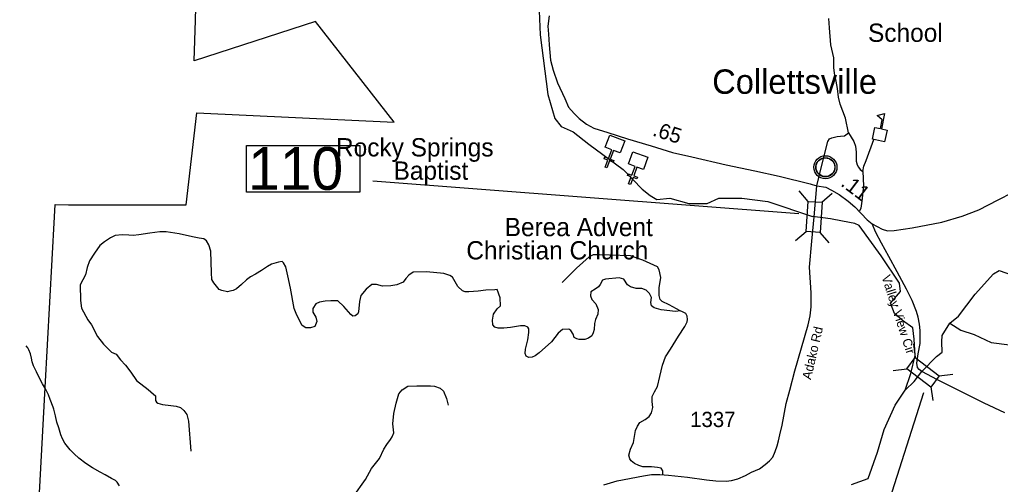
# Model space of a CAD drawing. Extents: x 1159738 to 1321356, y 736314 to 882035.
# Drawn here: x 1201667 to 1209718, y 800095 to 803906 of the extents above; entities that cross this region are included whole.
import ezdxf

# ---------------------------------------------------------------- set-up
doc = ezdxf.new("R2010")
doc.units = 0
for name, color, linetype in [('Exist Boundary Land Use Forest National US Forest Service', 7, 'Continuous'), ('Exist Civil Demographics Community CELL', 7, 'Continuous'), ('Exist Civil Demographics Community Label', 7, 'Continuous'), ('Exist Cultural Church CELL', 7, 'Continuous'), ('Exist Cultural Church Label', 7, 'Continuous'), ('Exist Cultural Educational Facility High CELL', 7, 'Continuous'), ('Exist Cultural Educational Facility High Label', 7, 'Continuous'), ('Exist Hydrographic Creek Single Shore', 7, 'Continuous'), ('Exist Hydrographic Misc Water Feature', 7, 'Continuous'), ('Exist Road Non-System Type 51', 7, 'Continuous'), ('Exist Road Primary NC Attributed', 7, 'Continuous'), ('Exist Road Primary NC Mileage Hundredths English Label', 7, 'Continuous'), ('Exist Road Secondary Structure Standard Bridge CELL', 7, 'Continuous'), ('Exist Road Secondary Structure Standard Bridge Number Label', 7, 'Continuous'), ('Exist Road Secondary Type 51 Attributed', 7, 'Continuous'), ('Exist Road Secondary Type 51 Label', 7, 'Continuous'), ('Exist Road Secondary Type 51 Number Label', 7, 'Continuous')]:
    doc.layers.add(name, color=color, linetype=linetype)

msp = doc.modelspace()

# ---------------------------------------------------------------- linework, layer by layer
at = {"layer": 'Exist Boundary Land Use Forest National US Forest Service'}
msp.add_lwpolyline([(1201324.3, 799877.3), (1201679.9, 799873), (1201822.3, 799871.3), (1201877.2, 800888.7), (1201952.8, 802287.8), (1201958.2, 802388.3), (1202069.5, 802388.2), (1203033.3, 802387.3), (1203123.2, 803141.3), (1204742.3, 803065.4), (1204096.3, 803889.4), (1203101.3, 803568.4), (1203110.3, 803902), (1203121.3, 804302.4)], dxfattribs=at)
at = {"layer": 'Exist Civil Demographics Community CELL'}
msp.add_lwpolyline([(1208204, 802707.8), (1208205, 802713.4), (1208206.8, 802719.9), (1208209.7, 802727.1), (1208212.6, 802732.9), (1208216, 802738.6), (1208219.7, 802743.7), (1208223.7, 802748.1), (1208228.3, 802752.7), (1208233.8, 802757.3), (1208239.2, 802761), (1208244.1, 802763.8), (1208249.2, 802766.3), (1208254.6, 802768.6), (1208260.3, 802770.4), (1208264.6, 802771.5), (1208269.5, 802772.3), (1208273.6, 802773), (1208279.9, 802773.3), (1208284.4, 802773.2), (1208290, 802772.9), (1208294.9, 802772.2), (1208299.9, 802771.2), (1208304.9, 802769.8), (1208310, 802767.8), (1208316.7, 802764.9), (1208322.9, 802761.4), (1208328, 802757.9), (1208333.2, 802753.9), (1208336.5, 802750.7), (1208340.6, 802746.3), (1208344.5, 802741.7), (1208347.5, 802737.1), (1208350.7, 802732), (1208353.1, 802726.9), (1208355.2, 802721.9), (1208356.7, 802716.9), (1208358, 802712.3), (1208359.1, 802706.2), (1208359.7, 802701.5), (1208360, 802695.5), (1208359.8, 802689.7), (1208359.2, 802684), (1208358.3, 802678.6), (1208356.6, 802672.4), (1208354.8, 802666.6), (1208352.5, 802661.5), (1208349.3, 802655.5), (1208346, 802650.2), (1208342.6, 802645.5), (1208338.4, 802640.7), (1208333.1, 802635.8), (1208328.1, 802631.7), (1208323, 802628.2), (1208318.7, 802625.7), (1208311.9, 802622.5), (1208304.8, 802619.8), (1208298.8, 802618.3), (1208292.2, 802617), (1208287.8, 802616.5), (1208283.3, 802616.3), (1208277.7, 802616.3), (1208273.4, 802616.7), (1208267.8, 802617.4), (1208261.9, 802618.7), (1208257.3, 802620), (1208252.1, 802621.9), (1208247.5, 802623.9), (1208243.6, 802626.1), (1208236.8, 802630.2), (1208231.2, 802634.5), (1208226.3, 802639), (1208221.8, 802643.8), (1208218.7, 802647.8), (1208215.7, 802652), (1208211.6, 802659.1), (1208209.9, 802662.6), (1208208.1, 802666.6), (1208205.6, 802674.8), (1208204, 802681.9), (1208203.3, 802687), (1208203, 802693.3), (1208203, 802698), (1208203.5, 802704.5)], close=True, dxfattribs=at)
for centre, radius in [((1208281.6, 802695.4), 94.3), ((1208281.4, 802695.6), 76.7)]:
    msp.add_circle(centre, radius, dxfattribs=at)
at = {"layer": 'Exist Cultural Church CELL'}
for points in [[(1206595.9, 802812.4), (1206542.8, 802833), (1206515.1, 802762.1), (1206544.9, 802750.4), (1206539.1, 802735.6), (1206509.3, 802747.2), (1206487.4, 802691.2), (1206472.5, 802697), (1206494.4, 802753), (1206464.6, 802764.7), (1206470.4, 802779.6), (1206500.2, 802767.9), (1206527.9, 802838.8), (1206474.2, 802859.9), (1206513, 802959.1), (1206634.6, 802911.5)], [(1206787.6, 802676.9), (1206734.2, 802696.5), (1206707.8, 802625.1), (1206737.8, 802614), (1206732.3, 802599), (1206702.3, 802610.1), (1206681.4, 802553.7), (1206666.4, 802559.3), (1206687.2, 802615.7), (1206657.2, 802626.8), (1206662.7, 802641.8), (1206692.8, 802630.7), (1206719.1, 802702.1), (1206665.1, 802722.2), (1206702, 802822), (1206824.5, 802776.8)]]:
    msp.add_lwpolyline(points, close=True, dxfattribs=at)
at = {"layer": 'Exist Cultural Educational Facility High CELL'}
msp.add_lwpolyline([(1208668.1, 802924.7), (1208687.5, 803020.7), (1208732.6, 803011.6), (1208747.5, 803085.2), (1208706.2, 803118.2), (1208767.5, 803135.6), (1208742, 803009.7), (1208787.2, 803000.6), (1208767.8, 802904.6)], close=True, dxfattribs=at)
at = {"layer": 'Exist Hydrographic Creek Single Shore'}
for points in [[(1205572.2, 804137), (1205717.9, 804123.2), (1205814.7, 804115.2), (1205883.3, 804074.8), (1205931.7, 803978), (1205939.7, 803780.2), (1206004.3, 803291.9), (1206060.7, 803094.1), (1206113.2, 803029.5), (1206210, 802985.1), (1206339, 802884.2), (1206620.1, 802676.2), (1206777.4, 802514.8), (1206842, 802462.3), (1206898.4, 802430), (1207003.3, 802442.2), (1207160.6, 802397.8), (1207309.8, 802397.8), (1207406.6, 802442.2), (1207596.2, 802442.2), (1207809.9, 802413.9), (1208175, 802290)], [(1208936.2, 800866.4), (1208982.1, 801003.3), (1209018.4, 801152.6), (1209010.3, 801285.8), (1208998.2, 801378.6), (1208913.5, 801439.2), (1208849, 801495.7), (1208816.7, 801580.4), (1208897.4, 801677.3), (1208889.3, 801745.9), (1208740.1, 801967.9), (1208558.6, 802218.1), (1208522.3, 802234.2), (1208421.4, 802254.2), (1208322.8, 802271.5), (1208175, 802290)], [(1209071.9, 801018.9), (1209192.2, 801142), (1209240.6, 801178.3), (1209236.6, 801263), (1209240.6, 801315.5), (1209302.9, 801415.9), (1209373.7, 801472.9), (1209510.8, 801654.5), (1209660.1, 801820), (1209708.5, 801848.2), (1209809.3, 801811.9)], [(1208936.2, 800866.4), (1209011.4, 800938.8), (1209071.9, 801018.9)], [(1208494.9, 800093.5), (1208632, 800141.9), (1208708.6, 800359.8), (1208765.1, 800545.5), (1208853.8, 800743.3), (1208936.2, 800866.4)]]:
    msp.add_lwpolyline(points, dxfattribs=at)
at = {"layer": 'Exist Hydrographic Misc Water Feature'}
for points in [[(1209302.9, 801415.9), (1209392.5, 801358), (1209502.4, 801323.3), (1209641.1, 801256.8), (1209791.4, 801239.4)], [(1202328.9, 800193.7), (1202265.8, 800229.4), (1202210.8, 800266.9), (1202153.9, 800310.5), (1202114.8, 800343.6), (1202081.7, 800378.4), (1202039.2, 800431.6), (1202018.2, 800468.3), (1202007, 800500.6), (1201988.6, 800559.1), (1201973.8, 800603.6), (1201963.1, 800655.9), (1201948.7, 800710.3), (1201943, 800726.4), (1201918.7, 800791.1), (1201903.8, 800827.6), (1201881.1, 800878.3), (1201854.1, 800919), (1201833.2, 800959.6), (1201804.7, 801016.4), (1201780.1, 801067.1), (1201771, 801099.4), (1201765.9, 801129.5), (1201756.7, 801163.8), (1201743.6, 801198.2), (1201734.1, 801214.5), (1201720.6, 801230.8)], [(1202488.1, 800083.3), (1202466.8, 800111.8), (1202453.2, 800126.2), (1202437.4, 800134.7), (1202421.6, 800143.1), (1202370.5, 800172.5), (1202328.9, 800193.7)]]:
    msp.add_lwpolyline(points, dxfattribs=at)
at = {"layer": 'Exist Road Non-System Type 51'}
for points in [[(1208469.9, 802978.2), (1208445.3, 803096.4), (1208403.4, 803212.1), (1208388.7, 803268.7), (1208381.3, 803340.1), (1208369, 803401.6), (1208356.7, 803465.6), (1208351.9, 803513.4), (1208349.4, 803592.2), (1208327.3, 803698), (1208315, 803838.4), (1208310.1, 803914.7)], [(1208210.3, 802542.5), (1208248.5, 802700), (1208300.1, 802906.8), (1208314.9, 802929), (1208334.6, 802936.4), (1208378.8, 802946.2), (1208405.9, 802948.7), (1208437.9, 802953.6), (1208469.9, 802978.2)], [(1208469.9, 802978.2), (1208514, 802906.4), (1208528.8, 802868.8), (1208534.9, 802819.6), (1208534.9, 802745.8), (1208541.1, 802716.2), (1208553.4, 802695.3), (1208566.9, 802676.8), (1208589.1, 802660.8)], [(1208589.1, 802660.8), (1208597.7, 802702.7), (1208616.1, 802750.7), (1208680.1, 802923)], [(1208589.1, 802660.8), (1208592.8, 802543.9), (1208581.7, 802417.1), (1208571.8, 802360.5), (1208560.8, 802334.7)], [(1203822.6, 801922.5), (1203791.9, 801917), (1203736.2, 801899.6), (1203703.1, 801882.2), (1203652.6, 801847.3), (1203603.9, 801817.7), (1203562.1, 801796.8), (1203529.1, 801770.7), (1203489, 801732.4), (1203447.3, 801699.3), (1203421.2, 801685.4), (1203393.3, 801678.4), (1203374.2, 801673.2), (1203327.2, 801683.6), (1203304.6, 801692.3), (1203261, 801746.3), (1203245.4, 801775.9), (1203241.9, 801829.9), (1203236.7, 802007.6), (1203221, 802058.1), (1203201.9, 802091.2), (1203179.2, 802108.6), (1203141, 802113.8), (1203087, 802124.3), (1202977.4, 802148.6), (1202871.2, 802166.1), (1202819, 802166.1), (1202737.2, 802155.6), (1202645.7, 802139.9), (1202598.7, 802134.7), (1202563.9, 802138.2), (1202510, 802141.7), (1202450.8, 802134.7), (1202412.5, 802117.3), (1202365.5, 802084.2), (1202325.5, 802052.9), (1202282, 801991.9), (1202241.9, 801927.5), (1202222.8, 801871.7), (1202207.1, 801812.5), (1202165.4, 801730.7), (1202167.1, 801601.8), (1202175.8, 801539.1), (1202228, 801443.3), (1202257.5, 801402.5), (1202308, 801306.7), (1202356.8, 801244), (1202422.9, 801179.6), (1202461.2, 801162.2), (1202494.2, 801116.9), (1202537.8, 801073.4), (1202581.3, 801015.9), (1202626.5, 800946.2), (1202722.1, 800873.6), (1202767.4, 800835.3), (1202783.1, 800819.6), (1202783.1, 800809.2), (1202783.1, 800781.3), (1202790, 800769.1), (1202802.2, 800760.4), (1202840.5, 800748.2), (1202908.4, 800741.3), (1202953.6, 800736), (1202988.4, 800723.9), (1203016.3, 800699.5), (1203038.9, 800666.4), (1203052.8, 800614.1), (1203073.4, 800366)], [(1207088.3, 801517.1), (1206997.8, 801565.9), (1206940.4, 801595.5), (1206924.7, 801611.2), (1206916, 801642.5), (1206917.8, 801707), (1206931.7, 801792.3), (1206917.8, 801855), (1206903.8, 801877.6), (1206782, 801933.4), (1206682.8, 801968.2), (1206508.8, 801973.4), (1206427, 801976.9), (1206376.5, 801976.9), (1206343.4, 801961.2), (1206237.3, 801868.9), (1206120.6, 801748.8)], [(1204074.9, 801537.6), (1204073.2, 801508), (1204097.6, 801466.2), (1204106.3, 801429.7), (1204090.6, 801387.9), (1204055.8, 801377.4), (1204017.5, 801377.4), (1203986.2, 801398.3), (1203942.7, 801481.9), (1203920, 801537.6), (1203890.5, 801703.1), (1203867.8, 801804.1), (1203853.9, 801877.3), (1203833, 801910.3), (1203822.6, 801922.5)], [(1207088.3, 801517.1), (1207050, 801511.9), (1206933.4, 801525.8), (1206876, 801541.5), (1206855.1, 801558.9), (1206848.1, 801585), (1206855.1, 801626.8), (1206837.7, 801659.9), (1206809.8, 801686.1), (1206775, 801700), (1206728, 801700), (1206682.8, 801713.9), (1206658.4, 801729.6), (1206627.1, 801778.4), (1206588.8, 801788.8), (1206477.4, 801778.4), (1206451.3, 801767.9), (1206432.2, 801733.1), (1206420, 801715.7), (1206392.2, 801694.8), (1206357.3, 801672.1), (1206352.1, 801640.8), (1206364.3, 801611.2), (1206397.4, 801576.3), (1206416.5, 801529.3), (1206414.8, 801489.3), (1206393.9, 801445.7), (1206385.2, 801412.6), (1206383.4, 801365.6), (1206374.7, 801337.7), (1206364.3, 801313.4), (1206338.2, 801292.5), (1206306.9, 801282), (1206259.9, 801283.7), (1206240.7, 801289), (1206218.1, 801299.4), (1206211.1, 801327.3), (1206192, 801356.9), (1206176.3, 801367.3), (1206124.1, 801365.6), (1206089.3, 801334.3), (1206033.6, 801264.6), (1205932.7, 801172.3), (1205899, 801149.8), (1205874.6, 801137.6), (1205848.5, 801134.1), (1205825.9, 801146.3), (1205817.2, 801169), (1205820.7, 801203.8), (1205838.1, 801278.7), (1205848.5, 801339.6), (1205846.8, 801371), (1205838.1, 801384.9), (1205815.4, 801395.4), (1205778.9, 801395.4), (1205697.1, 801381.4), (1205643.1, 801376.2), (1205596.1, 801376.2), (1205568.3, 801384.9), (1205552.6, 801402.3), (1205549.2, 801442.4), (1205556.1, 801489.4), (1205587.4, 801533), (1205613.6, 801559.1), (1205611.8, 801625.3), (1205587.4, 801691.4), (1205568.3, 801689.7), (1205493.5, 801686.2), (1205430.8, 801679.3), (1205354.2, 801674), (1205324.6, 801672.3), (1205303.8, 801682.7), (1205263.7, 801717.6), (1205220.2, 801792.5), (1205200, 801807.5), (1205149.5, 801824.9), (1205008.5, 801838.8), (1204897.2, 801835.4), (1204862.3, 801809.2), (1204836.2, 801783.1), (1204815.4, 801751.8), (1204764.9, 801730.9), (1204714.4, 801722.2), (1204646.5, 801720.4), (1204596.1, 801734.4), (1204557.8, 801734.4), (1204512.5, 801696), (1204467.3, 801643.8), (1204456.8, 801595), (1204448.1, 801509.7), (1204444.7, 801492.3), (1204422, 801476.6), (1204402.9, 801473.1), (1204385.5, 801487), (1204329.8, 801553.2), (1204279.3, 801598.5), (1204222.9, 801598.6), (1204175.9, 801596.9), (1204128.9, 801589.9), (1204097.6, 801574.2), (1204074.9, 801537.6)], [(1206945.8, 800174.7), (1206945.8, 800204.3), (1206933.7, 800226.9), (1206902.3, 800232.1), (1206855.3, 800237.4), (1206782.2, 800239.1), (1206750.9, 800249.6), (1206714.4, 800265.2), (1206686.5, 800287.9), (1206676.1, 800303.5), (1206669.1, 800334.9), (1206681.3, 800381.9), (1206705.7, 800437.6), (1206723.1, 800535.2), (1206738.7, 800571.8), (1206759.6, 800603.1), (1206803.1, 800627.5), (1206834.5, 800651.9), (1206853.4, 800681.9), (1206863.8, 800725.4), (1206860.3, 800774.2), (1206860.3, 800816), (1206877.7, 800854.3), (1206903.8, 800897.8), (1206921.2, 800979.7), (1206943.9, 801072), (1206968.2, 801141.7), (1207010, 801202.6), (1207074.4, 801310.6), (1207128.4, 801389), (1207147.5, 801428.3), (1207149.2, 801447.5), (1207147.5, 801473.6), (1207137, 801496.2), (1207109.2, 801510.2), (1207088.3, 801517.1)], [(1204404.6, 799992.4), (1204505.6, 800133.4), (1204556, 800225.7), (1204622.2, 800305.8), (1204657, 800382.5), (1204681.3, 800422.5), (1204712.7, 800462.6), (1204726.6, 800483.5), (1204738.8, 800518.3), (1204731.8, 800591.5), (1204738.8, 800676.8), (1204757.9, 800760.4), (1204780.2, 800837.7), (1204808.1, 800870.8), (1204853.3, 800898.7), (1204928.2, 800903.9), (1205039.6, 800903.9), (1205072.6, 800900.4), (1205119.6, 800883), (1205147.5, 800858.6), (1205170.1, 800797.7), (1205184, 800743.7)]]:
    msp.add_lwpolyline(points, dxfattribs=at)
at = {"layer": 'Exist Road Primary NC Attributed'}
for points in [[(1206014.7, 803937.1), (1206004, 803851.4), (1206007.6, 803787.2), (1206014.7, 803697.9), (1206025.4, 803572.9), (1206046.9, 803490.8), (1206082.5, 803387.2), (1206143.2, 803258.7), (1206171.7, 803187.3), (1206218.1, 803137.3), (1206260.9, 803094.5), (1206320.7, 803048.9), (1206381.4, 803016.8), (1206495.6, 802979.3), (1206657.9, 802927.5), (1206852.4, 802870.4), (1207027.2, 802816.8), (1207184.2, 802781.1), (1207467, 802713.7), (1207702.5, 802665.5), (1207900.6, 802622.7), (1208156.8, 802558.6), (1208173.7, 802553.5), (1208210.3, 802542.5)], [(1208210.3, 802542.5), (1208284.4, 802530.9), (1208332.5, 802507.7), (1208395, 802472), (1208468.1, 802416.6), (1208523.4, 802370.2), (1208624.9, 802264.9), (1208664.1, 802231)], [(1208664.1, 802231), (1208748.5, 802188.4), (1208791.4, 802174.1), (1208844.9, 802175.9), (1208993, 802199.1), (1209237.4, 802245.5), (1209405.1, 802293.7), (1209541.3, 802345.1), (1209700.1, 802429), (1209817.8, 802487.9)]]:
    msp.add_lwpolyline(points, dxfattribs=at)
at = {"layer": 'Exist Road Secondary Structure Standard Bridge CELL'}
for p, q in [((1208139.5, 802415.5), (1208065, 802500.8)), ((1208252.4, 802407.9), (1208337.6, 802482.4)), ((1208037, 802093.8), (1208122.2, 802168.2)), ((1208312.2, 802075.2), (1208237.8, 802160.4)), ((1209003.6, 801247), (1209018.8, 801134.9)), ((1208836.5, 801027.5), (1208948.7, 801042.7)), ((1209215.7, 800984.3), (1209327.9, 800999.5)), ((1209147.2, 800894.2), (1209162.4, 800782.1))]:
    msp.add_line(p, q, dxfattribs=at)
for points in [[(1208122.2, 802168.2), (1208138.9, 802415.6), (1208254.5, 802407.8), (1208237.8, 802160.4)], [(1209018.8, 801134.9), (1209216.1, 800984.7), (1209145.9, 800892.6), (1208948.7, 801042.7)]]:
    msp.add_lwpolyline(points, close=True, dxfattribs=at)
at = {"layer": 'Exist Road Secondary Structure Standard Bridge Number Label'}
for p, q in [((1208062.1, 802314.4), (1204566.7, 802580.2)), ((1209087.1, 800845.4), (1207847.9, 796985.5))]:
    msp.add_line(p, q, dxfattribs=at)
msp.add_lwpolyline([(1203529.9, 802874.4), (1204458.8, 802874.4), (1204458.8, 802490.3), (1203529.9, 802490.3)], close=True, dxfattribs=at)
at = {"layer": 'Exist Road Secondary Type 51 Attributed'}
for points in [[(1208189.4, 802288.2), (1208210.3, 802542.5)], [(1206461.6, 800089.5), (1206572.2, 800123.4), (1206788.9, 800165.7), (1206854.9, 800174.6), (1206922.7, 800174.6), (1206994, 800171), (1207149.2, 800154.9), (1207304.5, 800131.7), (1207381.2, 800122.8), (1207466.8, 800121), (1207511.4, 800126.4), (1207563.2, 800138.9), (1207625.6, 800167.4), (1207673.8, 800194.2), (1207739.8, 800222.9), (1207786.2, 800256.8), (1207821.9, 800288), (1207848.7, 800318.4), (1207868.3, 800363.9), (1207884.3, 800410.3), (1207896.8, 800451.4), (1207907.2, 800500.6), (1207926.8, 800581), (1207960.4, 800756.8), (1207989, 800867.5), (1208030, 801024.6), (1208140.5, 801401.9), (1208156.6, 801476.9), (1208165.5, 801550.1), (1208163.7, 801666.1), (1208151.2, 801875.9), (1208168.8, 802090.3), (1208189.4, 802288.2)], [(1209071.9, 801018.9), (1209050.9, 801035.9), (1209038.4, 801052), (1209033, 801089.5), (1209043.7, 801166.2), (1209058, 801250.1), (1209059.8, 801355.5), (1209054.4, 801409), (1209042, 801464.4), (1209029.5, 801512.6), (1208992.3, 801602.3), (1208947.7, 801695.2), (1208869.2, 801838), (1208803.2, 801963), (1208742.5, 802073.7), (1208694.4, 802159.4), (1208664.1, 802231)], [(1209753.4, 800681.4), (1209583.9, 800760), (1209200.7, 800952), (1209071.9, 801018.9)]]:
    msp.add_lwpolyline(points, dxfattribs=at)

# ---------------------------------------------------------------- texts
at = {"layer": 'Exist Civil Demographics Community Label'}
msp.add_text('Collettsville', height=200, dxfattribs=at).set_placement((1207352.6, 803297.4))
at = {"layer": 'Exist Cultural Church Label'}
for s, p in [('Rocky Springs', (1204264.3, 802783.7)), ('Baptist', (1204736.9, 802592.7)), ('Berea Advent', (1205649.1, 802130.1)), ('Christian Church', (1205334, 801939.1))]:
    msp.add_text(s, height=150, dxfattribs=at).set_placement(p)
at = {"layer": 'Exist Cultural Educational Facility High Label'}
msp.add_text(' School', height=150, dxfattribs=at).set_placement((1208575.6, 803723.4))
at = {"layer": 'Exist Road Primary NC Mileage Hundredths English Label'}
for s, rotation, p in [('.65', 342.3127, (1206855.4, 802956.3)), ('.11', 322.88838, (1208399.9, 802548.6))]:
    msp.add_text(s, height=125, rotation=rotation, dxfattribs=at).set_placement(p)
at = {"layer": 'Exist Road Secondary Structure Standard Bridge Number Label'}
msp.add_text('110', height=350, dxfattribs=at).set_placement((1203542.4, 802510.1))
at = {"layer": 'Exist Road Secondary Type 51 Label'}
for s, rotation, p in [('Valley View Cir', 288.02582, (1208741.1, 801797.2)), ('Adako Rd', 76.90071, (1208162.5, 800949.2))]:
    msp.add_text(s, height=75, rotation=rotation, dxfattribs=at).set_placement(p)
at = {"layer": 'Exist Road Secondary Type 51 Number Label'}
msp.add_text('1337', height=125, dxfattribs=at).set_placement((1207171.5, 800564.5))

doc.saveas('drawing.dxf')
